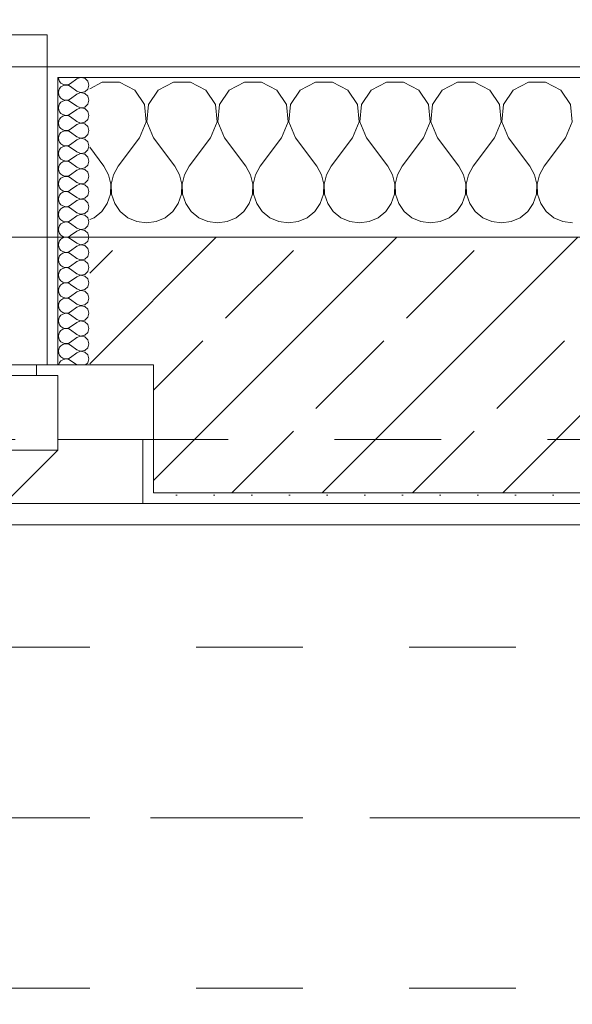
# Model space of a CAD drawing. Header units: metres. Extents: x -4 to 99, y -11 to 17.
# Tile 344 of 656: x 28.614 to 29.133, y 12.975 to 13.899. Entities that reach past the tile are written whole.
import ezdxf

# ---------------------------------------------------------------- set-up
doc = ezdxf.new("R2010")
doc.units = ezdxf.units.M
doc.header["$MEASUREMENT"] = 0
for name, pattern in [('Achse', [0.2, 0.1, -0.05, 0, -0.05]), ('Strichlinie doppelt', [0.546806, 0.264583, -0.105833, 0.070556, -0.105833]), ('Strichlinie eng', [0.115, 0.075, -0.04]), ('Untersicht', [0.1, 0.075, -0.025])]:
    doc.linetypes.add(name, pattern=pattern)
for name, color, linetype in [('152 - Bemaßung_ Beschriftung.Ausbau', 7, 'Continuous'), ('451 - Universal.Achsen Raster', 7, 'Continuous'), ('603 - Struktur.Bodenplatte_ Decke Roh', 7, 'Continuous'), ('604 - Struktur.Wand Aussen', 7, 'Continuous'), ('608 - Struktur.Träger', 7, 'Continuous'), ('650 - Abdeckung.Fußboden Aufbau', 7, 'Continuous'), ('Neubau_605 - Struktur.Wand Innen', 7, 'Continuous'), ('Neubau_653 - Abdeckung.TB Verkofferung', 7, 'Continuous')]:
    doc.layers.add(name, color=color, linetype=linetype)
doc.styles.add('ERSTELLTER_STIL_2', font='txt')
doc.dimstyles.new('ERSTELLTER_STIL__2', dxfattribs={"dimtxt": 0.1, "dimasz": 0.0532, "dimexe": 0.18, "dimexo": 0.0625, "dimgap": 0, "dimtad": 1, "dimtih": 1, "dimtoh": 1, "dimzin": 0, "dimdsep": 46, "dimtxsty": 'ERSTELLTER_STIL_2', "dimblk": 'ARROWHEAD_2', "dimblk1": 'ARROWHEAD_2', "dimblk2": 'ARROWHEAD_2', "dimcen": 0.09, "dimse1": 1, "dimse2": 1, "dimclrd": 7, "dimclre": 7, "dimclrt": 7, "dimazin": 0, "dimtfac": 1, "dimtdec": 4, "dimtmove": 0, "dimatfit": 3, "dimfxl": 1, "dimtolj": 1, "dimtzin": 0, "dimarcsym": 0})
pattern_1 = [(0, (0, 0), (0, 0.08660254), [0, -0.05]), (0, (0.025, 0.0433), (0, 0.08660254), [0, -0.05])]
pattern_2 = [(45, (0, 0), (-0.01767767, 0.01767767), [0, -0.025])]

# ---------------------------------------------------------------- blocks, each defined once
blk = doc.blocks.new('*X36')
at = {"layer": '604 - Struktur.Wand Aussen', "color": 7, "linetype": 'Continuous', "lineweight": 5}
for p, q in [((28.69188, 13.84066), (28.68, 13.83429)), ((28.70812, 13.84066), (28.69188, 13.84066)), ((28.72243, 13.83299), (28.70812, 13.84066)), ((28.75855, 13.84066), (28.74424, 13.83299)), ((28.77479, 13.84066), (28.75855, 13.84066)), ((28.7891, 13.83299), (28.77479, 13.84066)), ((28.82521, 13.84066), (28.8109, 13.83299)), ((28.84145, 13.84066), (28.82521, 13.84066)), ((28.85576, 13.83299), (28.84145, 13.84066)), ((28.89188, 13.84066), (28.87757, 13.83299)), ((28.90812, 13.84066), (28.89188, 13.84066)), ((28.92243, 13.83299), (28.90812, 13.84066)), ((28.95855, 13.84066), (28.94424, 13.83299)), ((28.97479, 13.84066), (28.95855, 13.84066)), ((28.9891, 13.83299), (28.97479, 13.84066)), ((29.02521, 13.84066), (29.0109, 13.83299)), ((29.04145, 13.84066), (29.02521, 13.84066)), ((29.05576, 13.83299), (29.04145, 13.84066)), ((29.09188, 13.84066), (29.07757, 13.83299)), ((29.10812, 13.84066), (29.09188, 13.84066)), ((29.12243, 13.83299), (29.10812, 13.84066)), ((28.73142, 13.81947), (28.72243, 13.83299)), ((28.74424, 13.83299), (28.73525, 13.81947)), ((28.79808, 13.81947), (28.7891, 13.83299)), ((28.8109, 13.83299), (28.80192, 13.81947)), ((28.86475, 13.81947), (28.85576, 13.83299)), ((28.87757, 13.83299), (28.86858, 13.81947)), ((28.93142, 13.81947), (28.92243, 13.83299)), ((28.94424, 13.83299), (28.93525, 13.81947)), ((28.99808, 13.81947), (28.9891, 13.83299)), ((29.0109, 13.83299), (29.00192, 13.81947)), ((29.06475, 13.81947), (29.05576, 13.83299)), ((29.07757, 13.83299), (29.06858, 13.81947)), ((29.13142, 13.81947), (29.12243, 13.83299)), ((28.73295, 13.8033), (28.73142, 13.81947)), ((28.73525, 13.81947), (28.73371, 13.8033)), ((28.79962, 13.8033), (28.79808, 13.81947)), ((28.80192, 13.81947), (28.80038, 13.8033)), ((28.86629, 13.8033), (28.86475, 13.81947)), ((28.86858, 13.81947), (28.86705, 13.8033)), ((28.93295, 13.8033), (28.93142, 13.81947)), ((28.93525, 13.81947), (28.93371, 13.8033)), ((28.99962, 13.8033), (28.99808, 13.81947)), ((29.00192, 13.81947), (29.00038, 13.8033)), ((29.06629, 13.8033), (29.06475, 13.81947)), ((29.06858, 13.81947), (29.06705, 13.8033)), ((29.13295, 13.8033), (29.13142, 13.81947)), ((28.72667, 13.78833), (28.73295, 13.8033)), ((28.73371, 13.8033), (28.74, 13.78833)), ((28.79333, 13.78833), (28.79962, 13.8033)), ((28.80038, 13.8033), (28.80667, 13.78833)), ((28.86, 13.78833), (28.86629, 13.8033)), ((28.86705, 13.8033), (28.87333, 13.78833)), ((28.92667, 13.78833), (28.93295, 13.8033)), ((28.93371, 13.8033), (28.94, 13.78833)), ((28.99333, 13.78833), (28.99962, 13.8033)), ((29.00038, 13.8033), (29.00667, 13.78833)), ((29.06, 13.78833), (29.06629, 13.8033)), ((29.06705, 13.8033), (29.07333, 13.78833)), ((29.12667, 13.78833), (29.13295, 13.8033)), ((28.72667, 13.78833), (28.70667, 13.76167)), ((28.74, 13.78833), (28.76, 13.76167)), ((28.79333, 13.78833), (28.77333, 13.76167)), ((28.80667, 13.78833), (28.82667, 13.76167)), ((28.86, 13.78833), (28.84, 13.76167)), ((28.87333, 13.78833), (28.89333, 13.76167)), ((28.92667, 13.78833), (28.90667, 13.76167)), ((28.94, 13.78833), (28.96, 13.76167)), ((28.99333, 13.78833), (28.97333, 13.76167)), ((29.00667, 13.78833), (29.02667, 13.76167)), ((29.06, 13.78833), (29.04, 13.76167)), ((29.07333, 13.78833), (29.09333, 13.76167)), ((29.12667, 13.78833), (29.10667, 13.76167)), ((28.68, 13.77944), (28.69333, 13.76167)), ((28.69778, 13.75362), (28.69333, 13.76167)), ((28.70667, 13.76167), (28.70222, 13.75362)), ((28.76445, 13.75362), (28.76, 13.76167)), ((28.77333, 13.76167), (28.76888, 13.75362)), ((28.83112, 13.75362), (28.82667, 13.76167)), ((28.84, 13.76167), (28.83555, 13.75362)), ((28.89778, 13.75362), (28.89333, 13.76167)), ((28.90667, 13.76167), (28.90222, 13.75362)), ((28.96445, 13.75362), (28.96, 13.76167)), ((28.97333, 13.76167), (28.96888, 13.75362)), ((29.03112, 13.75362), (29.02667, 13.76167)), ((29.04, 13.76167), (29.03555, 13.75362)), ((29.09778, 13.75362), (29.09333, 13.76167)), ((29.10667, 13.76167), (29.10222, 13.75362)), ((28.69987, 13.74466), (28.69778, 13.75362)), ((28.70222, 13.75362), (28.70013, 13.74466)), ((28.76653, 13.74466), (28.76445, 13.75362)), ((28.76888, 13.75362), (28.7668, 13.74466)), ((28.8332, 13.74466), (28.83112, 13.75362)), ((28.83555, 13.75362), (28.83347, 13.74466)), ((28.89987, 13.74466), (28.89778, 13.75362)), ((28.90222, 13.75362), (28.90013, 13.74466)), ((28.96653, 13.74466), (28.96445, 13.75362)), ((28.96888, 13.75362), (28.9668, 13.74466)), ((29.0332, 13.74466), (29.03112, 13.75362)), ((29.03555, 13.75362), (29.03347, 13.74466)), ((29.09987, 13.74466), (29.09778, 13.75362)), ((29.10222, 13.75362), (29.10013, 13.74466)), ((28.69942, 13.73547), (28.69987, 13.74466)), ((28.70013, 13.74466), (28.70058, 13.73547)), ((28.76609, 13.73547), (28.76653, 13.74466)), ((28.7668, 13.74466), (28.76725, 13.73547)), ((28.83275, 13.73547), (28.8332, 13.74466)), ((28.83347, 13.74466), (28.83391, 13.73547)), ((28.89942, 13.73547), (28.89987, 13.74466)), ((28.90013, 13.74466), (28.90058, 13.73547)), ((28.96609, 13.73547), (28.96653, 13.74466)), ((28.9668, 13.74466), (28.96725, 13.73547)), ((29.03275, 13.73547), (29.0332, 13.74466)), ((29.03347, 13.74466), (29.03391, 13.73547)), ((29.09942, 13.73547), (29.09987, 13.74466)), ((29.10013, 13.74466), (29.10058, 13.73547)), ((28.69648, 13.72676), (28.69942, 13.73547)), ((28.70058, 13.73547), (28.70352, 13.72676)), ((28.76315, 13.72676), (28.76609, 13.73547)), ((28.76725, 13.73547), (28.77019, 13.72676)), ((28.82981, 13.72676), (28.83275, 13.73547)), ((28.83391, 13.73547), (28.83685, 13.72676)), ((28.89648, 13.72676), (28.89942, 13.73547)), ((28.90058, 13.73547), (28.90352, 13.72676)), ((28.96315, 13.72676), (28.96609, 13.73547)), ((28.96725, 13.73547), (28.97019, 13.72676)), ((29.02981, 13.72676), (29.03275, 13.73547)), ((29.03391, 13.73547), (29.03685, 13.72676)), ((29.09648, 13.72676), (29.09942, 13.73547)), ((29.10058, 13.73547), (29.10352, 13.72676)), ((28.68419, 13.71331), (28.69127, 13.71918)), ((28.69127, 13.71918), (28.69648, 13.72676)), ((28.70352, 13.72676), (28.70873, 13.71918)), ((28.70873, 13.71918), (28.71581, 13.71331)), ((28.75086, 13.71331), (28.75794, 13.71918)), ((28.75794, 13.71918), (28.76315, 13.72676)), ((28.77019, 13.72676), (28.77539, 13.71918)), ((28.77539, 13.71918), (28.78248, 13.71331)), ((28.81752, 13.71331), (28.82461, 13.71918)), ((28.82461, 13.71918), (28.82981, 13.72676)), ((28.83685, 13.72676), (28.84206, 13.71918)), ((28.84206, 13.71918), (28.84914, 13.71331)), ((28.88419, 13.71331), (28.89127, 13.71918)), ((28.89127, 13.71918), (28.89648, 13.72676)), ((28.90352, 13.72676), (28.90873, 13.71918)), ((28.90873, 13.71918), (28.91581, 13.71331)), ((28.95086, 13.71331), (28.95794, 13.71918)), ((28.95794, 13.71918), (28.96315, 13.72676)), ((28.97019, 13.72676), (28.97539, 13.71918)), ((28.97539, 13.71918), (28.98248, 13.71331)), ((29.01752, 13.71331), (29.02461, 13.71918)), ((29.02461, 13.71918), (29.02981, 13.72676)), ((29.03685, 13.72676), (29.04206, 13.71918)), ((29.04206, 13.71918), (29.04914, 13.71331)), ((29.08419, 13.71331), (29.09127, 13.71918)), ((29.09127, 13.71918), (29.09648, 13.72676)), ((29.10352, 13.72676), (29.10873, 13.71918)), ((29.10873, 13.71918), (29.11581, 13.71331)), ((28.68, 13.71146), (28.68419, 13.71331)), ((28.71581, 13.71331), (28.72422, 13.7096)), ((28.72422, 13.7096), (28.73333, 13.70833)), ((28.73333, 13.70833), (28.74244, 13.7096)), ((28.74244, 13.7096), (28.75086, 13.71331)), ((28.78248, 13.71331), (28.79089, 13.7096)), ((28.79089, 13.7096), (28.8, 13.70833)), ((28.8, 13.70833), (28.80911, 13.7096)), ((28.80911, 13.7096), (28.81752, 13.71331)), ((28.84914, 13.71331), (28.85756, 13.7096)), ((28.85756, 13.7096), (28.86667, 13.70833)), ((28.86667, 13.70833), (28.87578, 13.7096)), ((28.87578, 13.7096), (28.88419, 13.71331)), ((28.91581, 13.71331), (28.92422, 13.7096)), ((28.92422, 13.7096), (28.93333, 13.70833)), ((28.93333, 13.70833), (28.94244, 13.7096)), ((28.94244, 13.7096), (28.95086, 13.71331)), ((28.98248, 13.71331), (28.99089, 13.7096)), ((28.99089, 13.7096), (29, 13.70833)), ((29, 13.70833), (29.00911, 13.7096)), ((29.00911, 13.7096), (29.01752, 13.71331)), ((29.04914, 13.71331), (29.05756, 13.7096)), ((29.05756, 13.7096), (29.06667, 13.70833)), ((29.06667, 13.70833), (29.07578, 13.7096)), ((29.07578, 13.7096), (29.08419, 13.71331)), ((29.11581, 13.71331), (29.12422, 13.7096)), ((29.12422, 13.7096), (29.13333, 13.70833))]:
    blk.add_line(p, q, dxfattribs=at)
blk = doc.blocks.new('*X59')
at = {"layer": '604 - Struktur.Wand Aussen', "color": 7, "linetype": 'Continuous', "lineweight": 5}
for p, q in [((28.65071, 13.845), (28.65099, 13.84305)), ((28.65099, 13.84305), (28.65178, 13.84124)), ((28.65178, 13.84124), (28.65304, 13.83973)), ((28.65304, 13.83973), (28.65466, 13.83861)), ((28.65466, 13.83861), (28.65653, 13.83798)), ((28.6585, 13.83789), (28.66042, 13.83833)), ((28.66042, 13.83833), (28.66214, 13.83929)), ((28.66786, 13.84357), (28.66214, 13.83929)), ((28.6715, 13.84497), (28.66786, 13.84357)), ((28.67534, 13.84425), (28.6715, 13.84497)), ((28.67822, 13.84161), (28.67534, 13.84425)), ((28.67929, 13.83786), (28.67822, 13.84161)), ((28.65099, 13.83267), (28.65071, 13.83071)), ((28.65071, 13.83071), (28.65099, 13.82876)), ((28.65178, 13.83447), (28.65099, 13.83267)), ((28.65304, 13.83599), (28.65178, 13.83447)), ((28.65466, 13.8371), (28.65304, 13.83599)), ((28.65653, 13.83773), (28.65466, 13.8371)), ((28.65653, 13.83798), (28.6585, 13.83789)), ((28.6585, 13.83783), (28.65653, 13.83773)), ((28.66042, 13.83738), (28.6585, 13.83783)), ((28.66214, 13.83643), (28.66042, 13.83738)), ((28.66786, 13.83214), (28.66214, 13.83643)), ((28.66786, 13.82929), (28.66214, 13.825)), ((28.66786, 13.83214), (28.6715, 13.83074)), ((28.6715, 13.83069), (28.66786, 13.82929)), ((28.6715, 13.83074), (28.67534, 13.83147)), ((28.67534, 13.82996), (28.6715, 13.83069)), ((28.67534, 13.83147), (28.67822, 13.8341)), ((28.67822, 13.82733), (28.67534, 13.82996)), ((28.67822, 13.8341), (28.67929, 13.83786)), ((28.65099, 13.82876), (28.65178, 13.82696)), ((28.65178, 13.82018), (28.65099, 13.81838)), ((28.65178, 13.82696), (28.65304, 13.82544)), ((28.65304, 13.8217), (28.65178, 13.82018)), ((28.65304, 13.82544), (28.65466, 13.82433)), ((28.65466, 13.82282), (28.65304, 13.8217)), ((28.65466, 13.82433), (28.65653, 13.8237)), ((28.65653, 13.82345), (28.65466, 13.82282)), ((28.65653, 13.8237), (28.6585, 13.8236)), ((28.6585, 13.82354), (28.65653, 13.82345)), ((28.6585, 13.8236), (28.66042, 13.82405)), ((28.66042, 13.8231), (28.6585, 13.82354)), ((28.66042, 13.82405), (28.66214, 13.825)), ((28.66214, 13.82214), (28.66042, 13.8231)), ((28.66786, 13.81786), (28.66214, 13.82214)), ((28.67534, 13.81718), (28.67822, 13.81982)), ((28.67929, 13.82357), (28.67822, 13.82733)), ((28.67822, 13.81982), (28.67929, 13.82357)), ((28.65099, 13.81838), (28.65071, 13.81643)), ((28.65071, 13.81643), (28.65099, 13.81448)), ((28.65099, 13.81448), (28.65178, 13.81267)), ((28.65178, 13.81267), (28.65304, 13.81116)), ((28.65304, 13.81116), (28.65466, 13.81004)), ((28.66042, 13.80976), (28.66214, 13.81071)), ((28.66786, 13.815), (28.66214, 13.81071)), ((28.66786, 13.81786), (28.6715, 13.81646)), ((28.6715, 13.8164), (28.66786, 13.815)), ((28.6715, 13.81646), (28.67534, 13.81718)), ((28.67534, 13.81567), (28.6715, 13.8164)), ((28.67822, 13.81304), (28.67534, 13.81567)), ((28.67929, 13.80929), (28.67822, 13.81304)), ((28.65099, 13.80409), (28.65071, 13.80214)), ((28.65071, 13.80214), (28.65099, 13.80019)), ((28.65178, 13.8059), (28.65099, 13.80409)), ((28.65304, 13.80742), (28.65178, 13.8059)), ((28.65466, 13.80853), (28.65304, 13.80742)), ((28.65466, 13.81004), (28.65653, 13.80941)), ((28.65653, 13.80916), (28.65466, 13.80853)), ((28.65653, 13.80941), (28.6585, 13.80931)), ((28.6585, 13.80926), (28.65653, 13.80916)), ((28.6585, 13.80931), (28.66042, 13.80976)), ((28.66042, 13.80881), (28.6585, 13.80926)), ((28.66214, 13.80786), (28.66042, 13.80881)), ((28.66786, 13.80357), (28.66214, 13.80786)), ((28.66786, 13.80357), (28.6715, 13.80217)), ((28.6715, 13.80211), (28.66786, 13.80071)), ((28.6715, 13.80217), (28.67534, 13.8029)), ((28.67534, 13.80139), (28.6715, 13.80211)), ((28.67534, 13.8029), (28.67822, 13.80553)), ((28.67822, 13.79876), (28.67534, 13.80139)), ((28.67822, 13.80553), (28.67929, 13.80929)), ((28.65099, 13.80019), (28.65178, 13.79839)), ((28.65178, 13.79839), (28.65304, 13.79687)), ((28.65304, 13.79313), (28.65178, 13.79161)), ((28.65304, 13.79687), (28.65466, 13.79575)), ((28.65466, 13.79425), (28.65304, 13.79313)), ((28.65466, 13.79575), (28.65653, 13.79512)), ((28.65653, 13.79488), (28.65466, 13.79425)), ((28.65653, 13.79512), (28.6585, 13.79503)), ((28.6585, 13.79497), (28.65653, 13.79488)), ((28.6585, 13.79503), (28.66042, 13.79547)), ((28.66042, 13.79453), (28.6585, 13.79497)), ((28.66042, 13.79547), (28.66214, 13.79643)), ((28.66214, 13.79357), (28.66042, 13.79453)), ((28.66786, 13.80071), (28.66214, 13.79643)), ((28.66786, 13.78929), (28.66214, 13.79357)), ((28.67929, 13.795), (28.67822, 13.79876)), ((28.67822, 13.79124), (28.67929, 13.795)), ((28.65099, 13.78981), (28.65071, 13.78786)), ((28.65071, 13.78786), (28.65099, 13.78591)), ((28.65178, 13.79161), (28.65099, 13.78981)), ((28.65099, 13.78591), (28.65178, 13.7841)), ((28.65178, 13.7841), (28.65304, 13.78258)), ((28.65304, 13.78258), (28.65466, 13.78147)), ((28.66786, 13.78643), (28.66214, 13.78214)), ((28.66786, 13.78929), (28.6715, 13.78789)), ((28.6715, 13.78783), (28.66786, 13.78643)), ((28.6715, 13.78789), (28.67534, 13.78861)), ((28.67534, 13.7871), (28.6715, 13.78783)), ((28.67534, 13.78861), (28.67822, 13.79124)), ((28.67822, 13.78447), (28.67534, 13.7871)), ((28.67929, 13.78071), (28.67822, 13.78447)), ((28.65099, 13.77552), (28.65071, 13.77357)), ((28.65071, 13.77357), (28.65099, 13.77162)), ((28.65178, 13.77733), (28.65099, 13.77552)), ((28.65304, 13.77884), (28.65178, 13.77733)), ((28.65466, 13.77996), (28.65304, 13.77884)), ((28.65466, 13.78147), (28.65653, 13.78084)), ((28.65653, 13.78059), (28.65466, 13.77996)), ((28.65653, 13.78084), (28.6585, 13.78074)), ((28.6585, 13.78069), (28.65653, 13.78059)), ((28.6585, 13.78074), (28.66042, 13.78119)), ((28.66042, 13.78024), (28.6585, 13.78069)), ((28.66042, 13.78119), (28.66214, 13.78214)), ((28.66214, 13.77929), (28.66042, 13.78024)), ((28.66786, 13.775), (28.66214, 13.77929)), ((28.66786, 13.775), (28.6715, 13.7736)), ((28.6715, 13.77354), (28.66786, 13.77214)), ((28.6715, 13.7736), (28.67534, 13.77433)), ((28.67534, 13.77282), (28.6715, 13.77354)), ((28.67534, 13.77433), (28.67822, 13.77696)), ((28.67822, 13.77696), (28.67929, 13.78071)), ((28.65099, 13.77162), (28.65178, 13.76982)), ((28.65178, 13.76982), (28.65304, 13.7683)), ((28.65304, 13.76456), (28.65178, 13.76304)), ((28.65304, 13.7683), (28.65466, 13.76718)), ((28.65466, 13.76567), (28.65304, 13.76456)), ((28.65466, 13.76718), (28.65653, 13.76655)), ((28.65653, 13.7663), (28.65466, 13.76567)), ((28.65653, 13.76655), (28.6585, 13.76646)), ((28.6585, 13.7664), (28.65653, 13.7663)), ((28.6585, 13.76646), (28.66042, 13.7669)), ((28.66042, 13.76595), (28.6585, 13.7664)), ((28.66042, 13.7669), (28.66214, 13.76786)), ((28.66214, 13.765), (28.66042, 13.76595)), ((28.66786, 13.77214), (28.66214, 13.76786)), ((28.66786, 13.76071), (28.66214, 13.765)), ((28.67822, 13.77018), (28.67534, 13.77282)), ((28.67929, 13.76643), (28.67822, 13.77018)), ((28.67822, 13.76267), (28.67929, 13.76643)), ((28.65099, 13.76124), (28.65071, 13.75929)), ((28.65071, 13.75929), (28.65099, 13.75733)), ((28.65178, 13.76304), (28.65099, 13.76124)), ((28.65099, 13.75733), (28.65178, 13.75553)), ((28.65178, 13.75553), (28.65304, 13.75401)), ((28.66786, 13.75786), (28.66214, 13.75357)), ((28.66786, 13.76071), (28.6715, 13.75931)), ((28.6715, 13.75926), (28.66786, 13.75786)), ((28.6715, 13.75931), (28.67534, 13.76004)), ((28.67534, 13.75853), (28.6715, 13.75926)), ((28.67534, 13.76004), (28.67822, 13.76267)), ((28.67822, 13.7559), (28.67534, 13.75853)), ((28.67929, 13.75214), (28.67822, 13.7559)), ((28.65099, 13.74695), (28.65071, 13.745)), ((28.65178, 13.74876), (28.65099, 13.74695)), ((28.65304, 13.75027), (28.65178, 13.74876)), ((28.65304, 13.75401), (28.65466, 13.7529)), ((28.65466, 13.75139), (28.65304, 13.75027)), ((28.65466, 13.7529), (28.65653, 13.75227)), ((28.65653, 13.75202), (28.65466, 13.75139)), ((28.65653, 13.75227), (28.6585, 13.75217)), ((28.6585, 13.75211), (28.65653, 13.75202)), ((28.6585, 13.75217), (28.66042, 13.75262)), ((28.66042, 13.75167), (28.6585, 13.75211)), ((28.66042, 13.75262), (28.66214, 13.75357)), ((28.66214, 13.75071), (28.66042, 13.75167)), ((28.66786, 13.74643), (28.66214, 13.75071)), ((28.66786, 13.74643), (28.6715, 13.74503)), ((28.6715, 13.74503), (28.67534, 13.74575)), ((28.67534, 13.74575), (28.67822, 13.74839)), ((28.67822, 13.74839), (28.67929, 13.75214)), ((28.65071, 13.745), (28.65099, 13.74305)), ((28.65099, 13.74305), (28.65178, 13.74124)), ((28.65178, 13.74124), (28.65304, 13.73973)), ((28.65304, 13.73973), (28.65466, 13.73861)), ((28.65466, 13.7371), (28.65304, 13.73599)), ((28.65466, 13.73861), (28.65653, 13.73798)), ((28.65653, 13.73773), (28.65466, 13.7371)), ((28.65653, 13.73798), (28.6585, 13.73789)), ((28.6585, 13.73783), (28.65653, 13.73773)), ((28.6585, 13.73789), (28.66042, 13.73833)), ((28.66042, 13.73738), (28.6585, 13.73783)), ((28.66042, 13.73833), (28.66214, 13.73929)), ((28.66214, 13.73643), (28.66042, 13.73738)), ((28.66786, 13.74357), (28.66214, 13.73929)), ((28.66786, 13.73214), (28.66214, 13.73643)), ((28.6715, 13.74497), (28.66786, 13.74357)), ((28.67534, 13.74425), (28.6715, 13.74497)), ((28.67822, 13.74161), (28.67534, 13.74425)), ((28.67929, 13.73786), (28.67822, 13.74161)), ((28.67822, 13.7341), (28.67929, 13.73786)), ((28.65099, 13.73267), (28.65071, 13.73071)), ((28.65071, 13.73071), (28.65099, 13.72876)), ((28.65178, 13.73447), (28.65099, 13.73267)), ((28.65099, 13.72876), (28.65178, 13.72696)), ((28.65304, 13.73599), (28.65178, 13.73447)), ((28.66786, 13.72929), (28.66214, 13.725)), ((28.66786, 13.73214), (28.6715, 13.73074)), ((28.6715, 13.73069), (28.66786, 13.72929)), ((28.6715, 13.73074), (28.67534, 13.73147)), ((28.67534, 13.72996), (28.6715, 13.73069)), ((28.67534, 13.73147), (28.67822, 13.7341)), ((28.67822, 13.72733), (28.67534, 13.72996)), ((28.67929, 13.72357), (28.67822, 13.72733)), ((28.65099, 13.71838), (28.65071, 13.71643)), ((28.65178, 13.72018), (28.65099, 13.71838)), ((28.65178, 13.72696), (28.65304, 13.72544)), ((28.65304, 13.7217), (28.65178, 13.72018)), ((28.65304, 13.72544), (28.65466, 13.72433)), ((28.65466, 13.72282), (28.65304, 13.7217)), ((28.65466, 13.72433), (28.65653, 13.7237)), ((28.65653, 13.72345), (28.65466, 13.72282)), ((28.65653, 13.7237), (28.6585, 13.7236)), ((28.6585, 13.72354), (28.65653, 13.72345)), ((28.6585, 13.7236), (28.66042, 13.72405)), ((28.66042, 13.7231), (28.6585, 13.72354)), ((28.66042, 13.72405), (28.66214, 13.725)), ((28.66214, 13.72214), (28.66042, 13.7231)), ((28.66786, 13.71786), (28.66214, 13.72214)), ((28.67534, 13.71718), (28.67822, 13.71982)), ((28.67822, 13.71982), (28.67929, 13.72357)), ((28.65071, 13.71643), (28.65099, 13.71448)), ((28.65099, 13.71448), (28.65178, 13.71267)), ((28.65178, 13.71267), (28.65304, 13.71116)), ((28.65304, 13.71116), (28.65466, 13.71004)), ((28.65466, 13.71004), (28.65653, 13.70941)), ((28.65653, 13.70916), (28.65466, 13.70853)), ((28.65653, 13.70941), (28.6585, 13.70931)), ((28.6585, 13.70926), (28.65653, 13.70916)), ((28.6585, 13.70931), (28.66042, 13.70976)), ((28.66042, 13.70881), (28.6585, 13.70926)), ((28.66042, 13.70976), (28.66214, 13.71071)), ((28.66214, 13.70786), (28.66042, 13.70881)), ((28.66786, 13.715), (28.66214, 13.71071)), ((28.66786, 13.71786), (28.6715, 13.71646)), ((28.6715, 13.7164), (28.66786, 13.715)), ((28.6715, 13.71646), (28.67534, 13.71718)), ((28.67534, 13.71567), (28.6715, 13.7164)), ((28.67822, 13.71304), (28.67534, 13.71567)), ((28.67929, 13.70929), (28.67822, 13.71304)), ((28.67822, 13.70553), (28.67929, 13.70929)), ((28.65099, 13.70409), (28.65071, 13.70214)), ((28.65071, 13.70214), (28.65099, 13.70019)), ((28.65178, 13.7059), (28.65099, 13.70409)), ((28.65099, 13.70019), (28.65178, 13.69839)), ((28.65304, 13.70742), (28.65178, 13.7059)), ((28.65466, 13.70853), (28.65304, 13.70742)), ((28.66786, 13.70357), (28.66214, 13.70786)), ((28.66786, 13.70071), (28.66214, 13.69643)), ((28.66786, 13.70357), (28.6715, 13.70217)), ((28.6715, 13.70211), (28.66786, 13.70071)), ((28.6715, 13.70217), (28.67534, 13.7029)), ((28.67534, 13.70139), (28.6715, 13.70211)), ((28.67534, 13.7029), (28.67822, 13.70553)), ((28.67822, 13.69876), (28.67534, 13.70139)), ((28.65178, 13.69161), (28.65099, 13.68981)), ((28.65178, 13.69839), (28.65304, 13.69687)), ((28.65304, 13.69313), (28.65178, 13.69161)), ((28.65304, 13.69687), (28.65466, 13.69575)), ((28.65466, 13.69425), (28.65304, 13.69313)), ((28.65466, 13.69575), (28.65653, 13.69512)), ((28.65653, 13.69488), (28.65466, 13.69425)), ((28.65653, 13.69512), (28.6585, 13.69503)), ((28.6585, 13.69497), (28.65653, 13.69488)), ((28.6585, 13.69503), (28.66042, 13.69547)), ((28.66042, 13.69453), (28.6585, 13.69497)), ((28.66042, 13.69547), (28.66214, 13.69643)), ((28.66214, 13.69357), (28.66042, 13.69453)), ((28.66786, 13.68929), (28.66214, 13.69357)), ((28.67534, 13.68861), (28.67822, 13.69124)), ((28.67929, 13.695), (28.67822, 13.69876)), ((28.67822, 13.69124), (28.67929, 13.695)), ((28.65099, 13.68981), (28.65071, 13.68786)), ((28.65071, 13.68786), (28.65099, 13.68591)), ((28.65099, 13.68591), (28.65178, 13.6841)), ((28.65178, 13.6841), (28.65304, 13.68258)), ((28.65304, 13.68258), (28.65466, 13.68147)), ((28.65466, 13.68147), (28.65653, 13.68084)), ((28.6585, 13.68074), (28.66042, 13.68119)), ((28.66042, 13.68119), (28.66214, 13.68214)), ((28.66786, 13.68643), (28.66214, 13.68214)), ((28.66786, 13.68929), (28.6715, 13.68789)), ((28.6715, 13.68783), (28.66786, 13.68643)), ((28.6715, 13.68789), (28.67534, 13.68861)), ((28.67534, 13.6871), (28.6715, 13.68783)), ((28.67822, 13.68447), (28.67534, 13.6871)), ((28.67929, 13.68071), (28.67822, 13.68447)), ((28.65099, 13.67552), (28.65071, 13.67357)), ((28.65071, 13.67357), (28.65099, 13.67162)), ((28.65178, 13.67733), (28.65099, 13.67552)), ((28.65304, 13.67884), (28.65178, 13.67733)), ((28.65466, 13.67996), (28.65304, 13.67884)), ((28.65653, 13.68059), (28.65466, 13.67996)), ((28.65653, 13.68084), (28.6585, 13.68074)), ((28.6585, 13.68069), (28.65653, 13.68059)), ((28.66042, 13.68024), (28.6585, 13.68069)), ((28.66214, 13.67929), (28.66042, 13.68024)), ((28.66786, 13.675), (28.66214, 13.67929)), ((28.66786, 13.67214), (28.66214, 13.66786)), ((28.66786, 13.675), (28.6715, 13.6736)), ((28.6715, 13.67354), (28.66786, 13.67214)), ((28.6715, 13.6736), (28.67534, 13.67433)), ((28.67534, 13.67282), (28.6715, 13.67354)), ((28.67534, 13.67433), (28.67822, 13.67696)), ((28.67822, 13.67018), (28.67534, 13.67282)), ((28.67822, 13.67696), (28.67929, 13.68071)), ((28.65099, 13.67162), (28.65178, 13.66982)), ((28.65178, 13.66304), (28.65099, 13.66124)), ((28.65178, 13.66982), (28.65304, 13.6683)), ((28.65304, 13.66456), (28.65178, 13.66304)), ((28.65304, 13.6683), (28.65466, 13.66718)), ((28.65466, 13.66567), (28.65304, 13.66456)), ((28.65466, 13.66718), (28.65653, 13.66655)), ((28.65653, 13.6663), (28.65466, 13.66567)), ((28.65653, 13.66655), (28.6585, 13.66646)), ((28.6585, 13.6664), (28.65653, 13.6663)), ((28.6585, 13.66646), (28.66042, 13.6669)), ((28.66042, 13.66595), (28.6585, 13.6664)), ((28.66042, 13.6669), (28.66214, 13.66786)), ((28.66214, 13.665), (28.66042, 13.66595)), ((28.66786, 13.66071), (28.66214, 13.665)), ((28.67534, 13.66004), (28.67822, 13.66267)), ((28.67929, 13.66643), (28.67822, 13.67018)), ((28.67822, 13.66267), (28.67929, 13.66643)), ((28.65099, 13.66124), (28.65071, 13.65929)), ((28.65071, 13.65929), (28.65099, 13.65733)), ((28.65099, 13.65733), (28.65178, 13.65553)), ((28.65178, 13.65553), (28.65304, 13.65401)), ((28.65304, 13.65401), (28.65466, 13.6529)), ((28.66042, 13.65262), (28.66214, 13.65357)), ((28.66786, 13.65786), (28.66214, 13.65357)), ((28.66786, 13.66071), (28.6715, 13.65931)), ((28.6715, 13.65926), (28.66786, 13.65786)), ((28.6715, 13.65931), (28.67534, 13.66004)), ((28.67534, 13.65853), (28.6715, 13.65926)), ((28.67822, 13.6559), (28.67534, 13.65853)), ((28.67929, 13.65214), (28.67822, 13.6559)), ((28.65099, 13.64695), (28.65071, 13.645)), ((28.65071, 13.645), (28.65099, 13.64305)), ((28.65178, 13.64876), (28.65099, 13.64695)), ((28.65304, 13.65027), (28.65178, 13.64876)), ((28.65466, 13.65139), (28.65304, 13.65027)), ((28.65466, 13.6529), (28.65653, 13.65227)), ((28.65653, 13.65202), (28.65466, 13.65139)), ((28.65653, 13.65227), (28.6585, 13.65217)), ((28.6585, 13.65211), (28.65653, 13.65202)), ((28.6585, 13.65217), (28.66042, 13.65262)), ((28.66042, 13.65167), (28.6585, 13.65211)), ((28.66214, 13.65071), (28.66042, 13.65167)), ((28.66786, 13.64643), (28.66214, 13.65071)), ((28.66786, 13.64643), (28.6715, 13.64503)), ((28.6715, 13.64497), (28.66786, 13.64357)), ((28.6715, 13.64503), (28.67534, 13.64575)), ((28.67534, 13.64425), (28.6715, 13.64497)), ((28.67534, 13.64575), (28.67822, 13.64839)), ((28.67822, 13.64161), (28.67534, 13.64425)), ((28.67822, 13.64839), (28.67929, 13.65214)), ((28.65099, 13.64305), (28.65178, 13.64124)), ((28.65178, 13.64124), (28.65304, 13.63973)), ((28.65304, 13.63599), (28.65178, 13.63447)), ((28.65304, 13.63973), (28.65466, 13.63861)), ((28.65466, 13.6371), (28.65304, 13.63599)), ((28.65466, 13.63861), (28.65653, 13.63798)), ((28.65653, 13.63773), (28.65466, 13.6371)), ((28.65653, 13.63798), (28.6585, 13.63789)), ((28.6585, 13.63783), (28.65653, 13.63773)), ((28.6585, 13.63789), (28.66042, 13.63833)), ((28.66042, 13.63738), (28.6585, 13.63783)), ((28.66042, 13.63833), (28.66214, 13.63929)), ((28.66214, 13.63643), (28.66042, 13.63738)), ((28.66786, 13.64357), (28.66214, 13.63929)), ((28.66786, 13.63214), (28.66214, 13.63643)), ((28.67929, 13.63786), (28.67822, 13.64161)), ((28.67822, 13.6341), (28.67929, 13.63786)), ((28.65099, 13.63267), (28.65071, 13.63071)), ((28.65071, 13.63071), (28.65099, 13.62876)), ((28.65178, 13.63447), (28.65099, 13.63267)), ((28.65099, 13.62876), (28.65178, 13.62696)), ((28.65178, 13.62696), (28.65304, 13.62544)), ((28.65304, 13.62544), (28.65466, 13.62433)), ((28.66786, 13.62929), (28.66214, 13.625)), ((28.66786, 13.63214), (28.6715, 13.63074)), ((28.6715, 13.63069), (28.66786, 13.62929)), ((28.6715, 13.63074), (28.67534, 13.63147)), ((28.67534, 13.62996), (28.6715, 13.63069)), ((28.67534, 13.63147), (28.67822, 13.6341)), ((28.67822, 13.62733), (28.67534, 13.62996)), ((28.67929, 13.62357), (28.67822, 13.62733)), ((28.65099, 13.61838), (28.65071, 13.61643)), ((28.65071, 13.61643), (28.65099, 13.61448)), ((28.65178, 13.62018), (28.65099, 13.61838)), ((28.65304, 13.6217), (28.65178, 13.62018)), ((28.65466, 13.62282), (28.65304, 13.6217)), ((28.65466, 13.62433), (28.65653, 13.6237)), ((28.65653, 13.62345), (28.65466, 13.62282)), ((28.65653, 13.6237), (28.6585, 13.6236)), ((28.6585, 13.62354), (28.65653, 13.62345)), ((28.6585, 13.6236), (28.66042, 13.62405)), ((28.66042, 13.6231), (28.6585, 13.62354)), ((28.66042, 13.62405), (28.66214, 13.625)), ((28.66214, 13.62214), (28.66042, 13.6231)), ((28.66786, 13.61786), (28.66214, 13.62214)), ((28.66786, 13.61786), (28.6715, 13.61646)), ((28.6715, 13.6164), (28.66786, 13.615)), ((28.6715, 13.61646), (28.67534, 13.61718)), ((28.67534, 13.61567), (28.6715, 13.6164)), ((28.67534, 13.61718), (28.67822, 13.61982)), ((28.67822, 13.61982), (28.67929, 13.62357)), ((28.65099, 13.61448), (28.65178, 13.61267)), ((28.65178, 13.61267), (28.65304, 13.61116)), ((28.65304, 13.60742), (28.65178, 13.6059)), ((28.65304, 13.61116), (28.65466, 13.61004)), ((28.65466, 13.60853), (28.65304, 13.60742)), ((28.65466, 13.61004), (28.65653, 13.60941)), ((28.65653, 13.60916), (28.65466, 13.60853)), ((28.65653, 13.60941), (28.6585, 13.60931)), ((28.6585, 13.60926), (28.65653, 13.60916)), ((28.6585, 13.60931), (28.66042, 13.60976)), ((28.66042, 13.60881), (28.6585, 13.60926)), ((28.66042, 13.60976), (28.66214, 13.61071)), ((28.66214, 13.60786), (28.66042, 13.60881)), ((28.66786, 13.615), (28.66214, 13.61071)), ((28.66786, 13.60357), (28.66214, 13.60786)), ((28.67822, 13.61304), (28.67534, 13.61567)), ((28.67929, 13.60929), (28.67822, 13.61304)), ((28.67822, 13.60553), (28.67929, 13.60929)), ((28.65099, 13.60409), (28.65071, 13.60214)), ((28.65071, 13.60214), (28.65099, 13.60019)), ((28.65178, 13.6059), (28.65099, 13.60409)), ((28.65099, 13.60019), (28.65178, 13.59839)), ((28.65178, 13.59839), (28.65304, 13.59687)), ((28.66786, 13.60071), (28.66214, 13.59643)), ((28.66786, 13.60357), (28.6715, 13.60217)), ((28.6715, 13.60211), (28.66786, 13.60071)), ((28.6715, 13.60217), (28.67534, 13.6029)), ((28.67534, 13.60139), (28.6715, 13.60211)), ((28.67534, 13.6029), (28.67822, 13.60553)), ((28.67822, 13.59876), (28.67534, 13.60139)), ((28.67929, 13.595), (28.67822, 13.59876)), ((28.65099, 13.58981), (28.65071, 13.58786)), ((28.65178, 13.59161), (28.65099, 13.58981)), ((28.65304, 13.59313), (28.65178, 13.59161)), ((28.65304, 13.59687), (28.65466, 13.59575)), ((28.65466, 13.59425), (28.65304, 13.59313)), ((28.65466, 13.59575), (28.65653, 13.59512)), ((28.65653, 13.59488), (28.65466, 13.59425)), ((28.65653, 13.59512), (28.6585, 13.59503)), ((28.6585, 13.59497), (28.65653, 13.59488)), ((28.6585, 13.59503), (28.66042, 13.59547)), ((28.66042, 13.59453), (28.6585, 13.59497)), ((28.66042, 13.59547), (28.66214, 13.59643)), ((28.66214, 13.59357), (28.66042, 13.59453)), ((28.66786, 13.58929), (28.66214, 13.59357)), ((28.66786, 13.58929), (28.6715, 13.58789)), ((28.6715, 13.58789), (28.67534, 13.58861)), ((28.67534, 13.58861), (28.67822, 13.59124)), ((28.67822, 13.59124), (28.67929, 13.595)), ((28.65071, 13.58786), (28.65099, 13.58591)), ((28.65099, 13.58591), (28.65178, 13.5841)), ((28.65178, 13.5841), (28.65304, 13.58258)), ((28.65304, 13.58258), (28.65466, 13.58147)), ((28.65466, 13.57996), (28.65304, 13.57884)), ((28.65466, 13.58147), (28.65653, 13.58084)), ((28.65653, 13.58059), (28.65466, 13.57996)), ((28.65653, 13.58084), (28.6585, 13.58074)), ((28.6585, 13.58069), (28.65653, 13.58059)), ((28.6585, 13.58074), (28.66042, 13.58119)), ((28.66042, 13.58024), (28.6585, 13.58069)), ((28.66042, 13.58119), (28.66214, 13.58214)), ((28.66214, 13.57929), (28.66042, 13.58024)), ((28.66786, 13.58643), (28.66214, 13.58214)), ((28.66786, 13.575), (28.66214, 13.57929)), ((28.6715, 13.58783), (28.66786, 13.58643)), ((28.67534, 13.5871), (28.6715, 13.58783)), ((28.67822, 13.58447), (28.67534, 13.5871)), ((28.67929, 13.58071), (28.67822, 13.58447)), ((28.67822, 13.57696), (28.67929, 13.58071)), ((28.65099, 13.57552), (28.65091, 13.575)), ((28.65178, 13.57733), (28.65099, 13.57552)), ((28.65304, 13.57884), (28.65178, 13.57733)), ((28.67608, 13.575), (28.67822, 13.57696))]:
    blk.add_line(p, q, dxfattribs=at)
blk = doc.blocks.new('*D242')
at = {"layer": '152 - Bemaßung_ Beschriftung.Ausbau', "color": 7, "linetype": 'Continuous', "lineweight": 5}
for p, q in [((26.34, 14.8025), (26.34, 14.9075)), ((28.74, 14.8025), (28.74, 14.9075)), ((26.36021, 14.89), (26.31979, 14.82)), ((28.76021, 14.89), (28.71979, 14.82)), ((26.34, 14.855), (28.74, 14.855))]:
    blk.add_line(p, q, dxfattribs=at)
at = {"layer": '152 - Bemaßung_ Beschriftung.Ausbau', "color": 7, "lineweight": 5, "char_height": 0.1, "attachment_point": 7, "style": 'ERSTELLTER_STIL_2'}
for s, insert in [('\\A1;{\\pql;\\fArial|b0|i0|c0|p38;2,40}', (27.40697, 14.875)), ('\\A1;{\\pql;\\fArial|b0|i0|c0|p38;2,01}', (27.40697, 14.735))]:
    blk.add_mtext(s, dxfattribs=dict(at, insert=insert))
blk = doc.blocks.new('ARROWHEAD_2')
at = {"color": 0, "linetype": 'Continuous', "lineweight": 0}
for p, q in [((-0.378, -0.655), (0.378, 0.655)), ((0, 0), (-1, 0))]:
    blk.add_line(p, q, dxfattribs=at)
blk = doc.blocks.new('*D243')
at = {"layer": '152 - Bemaßung_ Beschriftung.Ausbau', "color": 7, "linetype": 'Continuous', "lineweight": 5}
for p, q in [((28.74, 14.8025), (28.74, 14.9075)), ((29.94, 14.8025), (29.94, 14.9075)), ((28.76021, 14.89), (28.71979, 14.82)), ((29.96021, 14.89), (29.91979, 14.82)), ((28.74, 14.855), (29.94, 14.855))]:
    blk.add_line(p, q, dxfattribs=at)
at = {"layer": '152 - Bemaßung_ Beschriftung.Ausbau', "color": 7, "lineweight": 5, "insert": (29.20697, 14.875), "char_height": 0.1, "attachment_point": 7, "style": 'ERSTELLTER_STIL_2'}
blk.add_mtext('\\A1;{\\pql;\\fArial|b0|i0|c0|p38;1,20}', dxfattribs=at)
blk = doc.blocks.new('*D275')
at = {"layer": '152 - Bemaßung_ Beschriftung.Ausbau', "color": 7, "linetype": 'Continuous', "lineweight": 5}
for p, q in [((25.82002, 15.3025), (25.82002, 15.4075)), ((29.23003, 15.3025), (29.23003, 15.4075)), ((25.84023, 15.39), (25.79982, 15.32)), ((29.25023, 15.39), (29.20982, 15.32)), ((25.82002, 15.355), (29.23003, 15.355))]:
    blk.add_line(p, q, dxfattribs=at)
at = {"layer": '152 - Bemaßung_ Beschriftung.Ausbau', "color": 7, "lineweight": 5, "char_height": 0.1, "attachment_point": 7, "style": 'ERSTELLTER_STIL_2'}
for s, insert in [('\\A1;{\\pql;\\fArial|b0|i0|c0|p38;3,41}', (27.31611, 15.375)), ('\\A1;{\\pql;\\fArial|b0|i0|c0|p38;17}', (29.05802, 15.375))]:
    blk.add_mtext(s, dxfattribs=dict(at, insert=insert))
blk = doc.blocks.new('*D314')
at = {"layer": '152 - Bemaßung_ Beschriftung.Ausbau', "color": 7, "linetype": 'Continuous', "lineweight": 5}
for p, q in [((25.87999, 15.8025), (25.87999, 15.9075)), ((29.17999, 15.8025), (29.17999, 15.9075)), ((25.9002, 15.89), (25.85978, 15.82)), ((29.2002, 15.89), (29.15978, 15.82)), ((25.57999, 15.855), (25.87999, 15.855)), ((25.87999, 15.855), (29.17999, 15.855))]:
    blk.add_line(p, q, dxfattribs=at)
at = {"layer": '152 - Bemaßung_ Beschriftung.Ausbau', "color": 7, "lineweight": 5, "insert": (27.39696, 15.875), "char_height": 0.1, "attachment_point": 7, "style": 'ERSTELLTER_STIL_2'}
blk.add_mtext('\\A1;{\\pql;\\fArial|b0|i0|c0|p38;3,30}', dxfattribs=at)

msp = doc.modelspace()

# ---------------------------------------------------------------- hatches: boundary and pattern name
at = {"layer": '604 - Struktur.Wand Aussen', "linetype": 'Continuous', "lineweight": 0, "true_color": 0x000000}
h = msp.add_hatch(dxfattribs=at)
h.set_pattern_fill('Verputz_0001', color=18, style=0, pattern_type=2)
h.set_pattern_definition(pattern_1)
h.paths.add_polyline_path([(28.65, 13.855), (28.64, 13.855), (28.64, 13.575), (28.65, 13.575)])
h = msp.add_hatch(dxfattribs=at)
h.set_pattern_fill('Verputz_0001', color=18, style=0, pattern_type=2)
h.set_pattern_definition(pattern_1)
h.paths.add_polyline_path([(28.65, 13.855), (28.65, 13.845), (30.03, 13.845), (30.03, 13.855)])
h = msp.add_hatch(dxfattribs=at)
h.set_pattern_fill('Beton__Stahlbeton_0001', color=18, style=0, pattern_type=2)
h.set_pattern_definition([(45, (0, 0), (-0.0848528, 0.0848528), []), (45, (-0.04243, 0.04243), (-0.0848528, 0.0848528), [0.09, -0.03])])
h.paths.add_polyline_path([(28.68, 13.695), (28.68, 13.575), (28.74, 13.575), (28.74, 13.505), (28.74, 13.455), (29.94, 13.455), (29.94, 13.505), (29.94, 13.575), (30, 13.575), (30, 13.695)])
h = msp.add_hatch(dxfattribs=at)
h.set_pattern_fill('Gips_0001', color=18, style=0, pattern_type=2)
h.set_pattern_definition(pattern_2)
h.paths.add_polyline_path([(28.74, 13.445), (28.74, 13.505), (28.73, 13.505), (28.73, 13.445)])
h = msp.add_hatch(dxfattribs=at)
h.set_pattern_fill('Gips_0001', color=18, style=0, pattern_type=2)
h.set_pattern_definition(pattern_2)
h.paths.add_polyline_path([(28.74, 13.445), (29.16999, 13.445), (29.16999, 13.455), (28.74, 13.455)])

# ---------------------------------------------------------------- linework, layer by layer
at = {"layer": '451 - Universal.Achsen Raster', "color": 160, "linetype": 'Strichlinie doppelt', "lineweight": 9, "true_color": 0x3232ff}
msp.add_line((64.93502, 13.14998), (-3.175, 13.14998), dxfattribs=at)
at = {"layer": '603 - Struktur.Bodenplatte_ Decke Roh', "color": 7, "linetype": 'Continuous', "lineweight": 18, "flags": 128}
msp.add_lwpolyline([(47.47999, 13.695), (14.77999, 13.695), (14.77999, 12.99998), (14.84, 12.99998), (14.84, 8.58498), (13.03, 8.58498), (13.03, 8.72498), (11.41, 8.72498), (11.41, 12.99998), (11.47999, 12.99998), (11.47999, 13.695), (-0.015, 13.695), (-0.015, 0.005)], dxfattribs=at)
at = {"layer": '604 - Struktur.Wand Aussen', "color": 7, "linetype": 'Continuous', "lineweight": 9}
for p, q in [((28.64, 13.885), (26.44, 13.885)), ((28.64, 13.855), (28.64, 13.885)), ((28.65, 13.495), (28.23281, 13.07781)), ((28.73, 13.445), (26.35, 13.445))]:
    msp.add_line(p, q, dxfattribs=at)
at = {"layer": '604 - Struktur.Wand Aussen', "color": 7, "linetype": 'Strichlinie eng', "lineweight": 9}
for p, q in [((28.64, 13.855), (26.44, 13.855)), ((28.73, 13.445), (26.35, 13.445))]:
    msp.add_line(p, q, dxfattribs=at)
at = {"layer": '604 - Struktur.Wand Aussen', "color": 7, "linetype": 'Continuous', "lineweight": 5}
for p, q in [((28.64, 13.855), (28.64, 13.845)), ((28.65, 13.855), (28.64, 13.855)), ((28.64, 13.855), (28.64, 13.845)), ((28.64, 13.845), (28.64, 13.705)), ((28.64, 13.845), (28.64, 13.705)), ((28.68, 13.845), (28.65, 13.845)), ((28.65, 13.575), (28.65, 13.845)), ((28.65, 13.845), (28.65, 13.575)), ((30, 13.845), (28.68, 13.845)), ((28.64, 13.705), (28.64, 13.695)), ((28.64, 13.705), (28.64, 13.695)), ((28.64, 13.695), (28.64, 13.575)), ((28.64, 13.695), (28.64, 13.575)), ((28.65, 13.575), (28.64, 13.575)), ((28.65, 13.575), (28.64, 13.575)), ((28.65, 13.575), (28.64, 13.575)), ((28.68, 13.575), (28.65, 13.575)), ((28.68, 13.575), (28.65, 13.575)), ((28.68, 13.575), (28.65, 13.575)), ((28.74, 13.505), (28.73, 13.505)), ((28.73, 13.505), (28.73, 13.455)), ((28.73, 13.505), (28.73, 13.455)), ((28.74, 13.505), (28.73, 13.505)), ((28.74, 13.505), (28.73, 13.505)), ((28.73, 13.455), (28.73, 13.445)), ((28.73, 13.455), (28.73, 13.445)), ((28.74, 13.445), (28.73, 13.445))]:
    msp.add_line(p, q, dxfattribs=at)
at = {"layer": '604 - Struktur.Wand Aussen', "color": 7, "linetype": 'Continuous', "lineweight": 13}
for p, q in [((30, 13.695), (28.68, 13.695)), ((28.08, 13.575), (28.63, 13.575)), ((28.63, 13.565), (28.63, 13.575)), ((28.63, 13.575), (28.74, 13.575)), ((28.74, 13.575), (28.68, 13.575)), ((28.74, 13.575), (28.68, 13.575)), ((28.74, 13.575), (28.68, 13.575)), ((28.74, 13.575), (28.74, 13.505)), ((28.74, 13.575), (28.74, 13.505)), ((28.74, 13.575), (28.74, 13.505)), ((28.57, 13.565), (28.65, 13.565)), ((28.65, 13.565), (28.63, 13.565)), ((28.65, 13.505), (28.65, 13.565)), ((28.65, 13.565), (28.65, 13.495)), ((28.74, 13.505), (28.65, 13.505)), ((28.74, 13.455), (28.74, 13.505)), ((28.65, 13.495), (28.57, 13.495)), ((28.74, 13.455), (29.94, 13.455))]:
    msp.add_line(p, q, dxfattribs=at)
at = {"layer": '604 - Struktur.Wand Aussen', "color": 7, "linetype": 'Continuous', "lineweight": 5, "flags": 128}
for points in [[(30.03, 13.855), (28.65, 13.855)], [(28.74, 13.445), (29.16999, 13.445)]]:
    msp.add_lwpolyline(points, dxfattribs=at)
at = {"layer": '604 - Struktur.Wand Aussen', "color": 7, "linetype": 'Continuous', "lineweight": 9}
msp.add_point((28.73, 13.445), dxfattribs=at)
at = {"layer": '608 - Struktur.Träger', "color": 7, "linetype": 'Untersicht', "lineweight": 13}
for p, q in [((14.77999, 13.30998), (47.47999, 13.30998)), ((14.77999, 12.98998), (47.47999, 12.98998))]:
    msp.add_line(p, q, dxfattribs=at)
at = {"layer": '608 - Struktur.Träger', "color": 7, "linetype": 'Achse', "lineweight": 9}
msp.add_line((14.77999, 13.14998), (47.47999, 13.14998), dxfattribs=at)
at = {"layer": '650 - Abdeckung.Fußboden Aufbau', "color": 7, "linetype": 'Continuous', "lineweight": 13, "flags": 128}
msp.add_lwpolyline([(29.40003, 10.78), (29.23002, 10.78), (29.23002, 12.98998), (29.16999, 12.98998), (29.16999, 13.445), (25.88999, 13.445), (25.88999, 12.98998), (25.82002, 12.98998), (25.82002, 10.78), (25.65002, 10.78)], dxfattribs=at)
at = {"layer": 'Neubau_605 - Struktur.Wand Innen', "color": 1, "linetype": 'Continuous', "lineweight": 13, "flags": 128}
for points in [[(29.16999, 13.445), (25.95002, 13.445)], [(25.95002, 13.425), (29.16999, 13.425)]]:
    msp.add_lwpolyline(points, dxfattribs=at)
at = {"layer": 'Neubau_653 - Abdeckung.TB Verkofferung', "color": 1, "linetype": 'Untersicht', "lineweight": 9}
msp.add_line((15.11, 13.50498), (47.24003, 13.50498), dxfattribs=at)

# ---------------------------------------------------------------- block references
at = {"layer": '604 - Struktur.Wand Aussen', "color": 7, "lineweight": 18}
for name in ['*X59', '*X36']:
    msp.add_blockref(name, (0, 0), dxfattribs=at)

# ---------------------------------------------------------------- dimensions: what is measured, and where the dimension line sits
at = {"layer": '152 - Bemaßung_ Beschriftung.Ausbau', "color": 7, "linetype": 'Continuous', "lineweight": 5}
for base, p1, p2, picture, middle in [((29.17999, 15.855), (25.87999, 12.99998), (29.17999, 12.99998), '*D314', (27.52684, 15.925)), ((29.23002, 15.355), (25.82002, 10.74998), (29.23002, 10.62499), '*D275', (27.44599, 15.425)), ((28.74, 14.855), (26.34, 13.575), (28.74, 13.575), '*D242', (27.53685, 14.925)), ((29.94, 14.855), (28.74, 13.575), (29.94, 13.575), '*D243', (29.33685, 14.925))]:
    dim = msp.add_linear_dim(base=base, p1=p1, p2=p2, dimstyle='ERSTELLTER_STIL__2', dxfattribs=at)
    dim.commit()
    dim.dimension.update_dxf_attribs({"geometry": picture, "text_midpoint": middle, "dimtype": 160})

doc.saveas('drawing.dxf')
